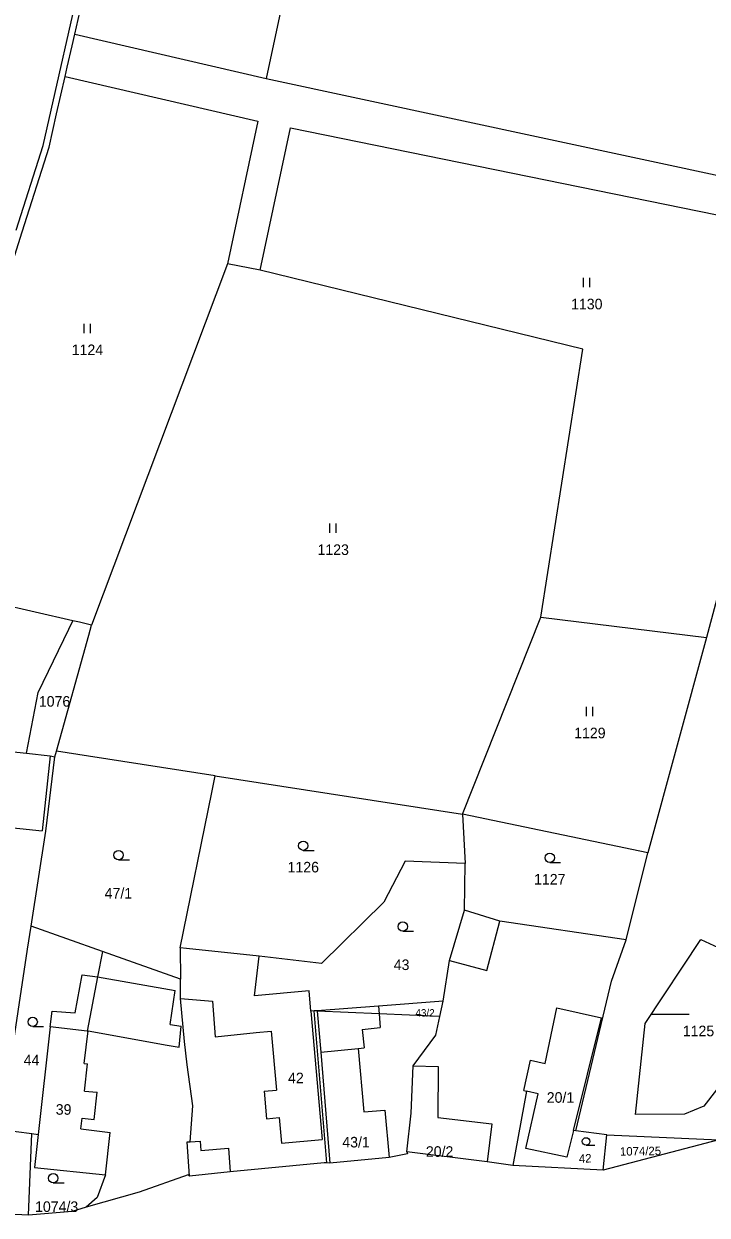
# Model space of a CAD drawing. Extents: x -746176 to -739709, y -1128407 to -1124482.
# Drawn here: x -742223 to -742113, y -1126052.3 to -1125860.6 of the extents above; entities that cross this region are included whole.
import ezdxf

# ---------------------------------------------------------------- set-up
doc = ezdxf.new("R2010")
doc.units = 0
for name, color, linetype in [('Hranice parcel', 7, 'Continuous'), ('Parcelní čísla', 7, 'Continuous'), ('Vnitřní kresba', 7, 'Continuous'), ('Značky kultur', 7, 'Continuous')]:
    doc.layers.add(name, color=color, linetype=linetype)

msp = doc.modelspace()

# ---------------------------------------------------------------- linework, layer by layer
at = {"layer": 'Hranice parcel'}
for p, q in [((-742144.45, -1125683.53), (-742183.95, -1125869.36)), ((-742214.78, -1125862.24), (-742205.45, -1125821.07)), ((-742214.78, -1125862.24), (-742183.95, -1125869.36)), ((-742183.95, -1125869.36), (-742094.09, -1125888.65)), ((-742190.21, -1125899.2), (-742212.05, -1125957.33)), ((-742184.93, -1125900.23), (-742190.21, -1125899.2)), ((-742110.2, -1125948.49), (-742113.1, -1125959.31)), ((-742215.07, -1125956.62), (-742241.51, -1125950.63)), ((-742152.36, -1125987.76), (-742139.76, -1125956.04)), ((-742139.76, -1125956.04), (-742113.1, -1125959.31)), ((-742113.1, -1125959.31), (-742122.54, -1125993.99)), ((-742246.94, -1125975.25), (-742222.55, -1125977.95)), ((-742217.96, -1125978.51), (-742217.71, -1125977.62)), ((-742192.16, -1125981.6), (-742152.36, -1125987.76)), ((-742122.54, -1125993.99), (-742152.36, -1125987.76)), ((-742152.36, -1125987.76), (-742151.94, -1125995.7)), ((-742126.05, -1126007.96), (-742122.54, -1125993.99)), ((-742152.03, -1126003.21), (-742151.94, -1125995.7)), ((-742210.31, -1126009.86), (-742221.81, -1126005.78)), ((-742197.78, -1126014.31), (-742210.31, -1126009.86)), ((-742197.79, -1126009.24), (-742197.78, -1126014.31)), ((-742174.18, -1126043.87), (-742176.24, -1126019.4)), ((-742156.03, -1126020.28), (-742155.5, -1126017.83)), ((-742156.03, -1126020.28), (-742165.79, -1126019.86)), ((-742226.7, -1126038.48), (-742221.69, -1126039.15)), ((-742129.13, -1126039.33), (-742134.12, -1126038.69)), ((-742222.2, -1126052.27), (-742221.69, -1126039.15)), ((-742221.69, -1126039.15), (-742220.66, -1126039.29)), ((-742129.74, -1126045.05), (-742129.13, -1126039.33)), ((-742111.14, -1126040.16), (-742129.74, -1126045.05)), ((-742129.13, -1126039.33), (-742111.14, -1126040.16)), ((-742148.42, -1126043.69), (-742161.35, -1126042.09)), ((-742144.3, -1126044.3), (-742148.42, -1126043.69)), ((-742129.74, -1126045.05), (-742144.3, -1126044.3))]:
    msp.add_line(p, q, dxfattribs=at)
for points in [[(-742224.19, -1125893.77), (-742219.86, -1125880.14), (-742206.44, -1125820.89)], [(-742216.33, -1125869.06), (-742215.99, -1125867.54), (-742215.21, -1125864.13), (-742214.78, -1125862.24)], [(-742241.51, -1125950.63), (-742233.66, -1125926.96), (-742223.23, -1125894.07), (-742218.91, -1125880.44), (-742217.69, -1125875.07), (-742216.33, -1125869.06)], [(-742216.33, -1125869.06), (-742185.29, -1125876.22), (-742190.21, -1125899.2)], [(-742184.93, -1125900.23), (-742180.03, -1125877.3), (-742095.09, -1125894.63)], [(-742139.76, -1125956.04), (-742133.02, -1125912.95), (-742184.93, -1125900.23)], [(-742222.55, -1125977.95), (-742220.67, -1125968.16), (-742215.73, -1125957.97), (-742215.07, -1125956.62)], [(-742217.71, -1125977.62), (-742212.49, -1125958.92), (-742212.05, -1125957.33)], [(-742212.05, -1125957.33), (-742213.99, -1125956.87), (-742215.07, -1125956.62)], [(-742222.55, -1125977.95), (-742218.7, -1125978.38), (-742217.96, -1125978.51)], [(-742221.81, -1126005.78), (-742219.41, -1125990.5), (-742217.96, -1125978.51)], [(-742192.16, -1125981.6), (-742212.57, -1125978.42), (-742217.71, -1125977.62)], [(-742197.79, -1126009.24), (-742192.7, -1125984.26), (-742192.16, -1125981.6)], [(-742151.94, -1125995.7), (-742161.62, -1125995.29), (-742165.01, -1126001.93), (-742175.08, -1126011.79), (-742185.07, -1126010.6)], [(-742155.5, -1126017.83), (-742154.46, -1126011.3), (-742152.03, -1126003.21)], [(-742126.05, -1126007.96), (-742146.39, -1126004.99), (-742152.03, -1126003.21)], [(-742226.7, -1126038.48), (-742222.39, -1126009.48), (-742221.81, -1126005.78)], [(-742134.12, -1126038.69), (-742128.4, -1126014.62), (-742126.05, -1126007.96)], [(-742102.49, -1126016.08), (-742109.85, -1126029.96), (-742113.56, -1126034.73), (-742116.68, -1126036.01), (-742124.54, -1126036.07), (-742122.99, -1126021.43), (-742114.02, -1126007.91), (-742106.36, -1126011.45), (-742102.49, -1126016.08)], [(-742210.31, -1126009.86), (-742211.09, -1126013.94), (-742212.75, -1126022.64), (-742218.71, -1126021.97), (-742220.66, -1126039.29)], [(-742185.07, -1126010.6), (-742196.8, -1126009.35), (-742197.79, -1126009.24)], [(-742176.24, -1126019.4), (-742176.77, -1126019.44), (-742177.07, -1126016.16), (-742185.84, -1126017), (-742185.07, -1126010.6)], [(-742196.32, -1126046.01), (-742196.68, -1126040.49), (-742196.21, -1126040.46), (-742195.76, -1126034.69), (-742196.68, -1126028.06), (-742197.1, -1126024.33), (-742197.78, -1126017.4), (-742197.78, -1126014.31)], [(-742155.5, -1126017.83), (-742165.88, -1126018.63), (-742175.74, -1126019.37), (-742176.24, -1126019.4)], [(-742165.79, -1126019.86), (-742175.74, -1126019.42), (-742176.24, -1126019.4)], [(-742160.34, -1126028.23), (-742156.69, -1126023.3), (-742156.03, -1126020.28)], [(-742161.35, -1126042.09), (-742160.66, -1126035.86), (-742160.34, -1126028.23)], [(-742160.34, -1126028.23), (-742156.31, -1126028.36), (-742156.37, -1126036.56), (-742147.63, -1126037.55), (-742148.42, -1126043.69)], [(-742134.12, -1126038.69), (-742134.51, -1126038.64), (-742135.58, -1126042.95), (-742142.18, -1126041.55), (-742140.2, -1126032.73), (-742142.09, -1126032.32), (-742144.3, -1126044.3)], [(-742222.2, -1126052.27), (-742242, -1126051.32), (-742240.91, -1126039.92)], [(-742220.66, -1126039.29), (-742221.25, -1126044.6), (-742209.84, -1126045.76), (-742211.16, -1126049.44), (-742212.94, -1126050.97)], [(-742161.35, -1126042.09), (-742161.2, -1126042.42), (-742164.15, -1126043.01), (-742173.72, -1126043.88), (-742174.18, -1126043.87)], [(-742174.18, -1126043.87), (-742174.65, -1126043.87), (-742189.75, -1126045.28), (-742196.32, -1126046.01)], [(-742196.32, -1126046.01), (-742196.53, -1126045.8), (-742204.43, -1126048.56), (-742212.94, -1126050.97)], [(-742212.94, -1126050.97), (-742215.19, -1126051.67), (-742222.2, -1126052.27)]]:
    msp.add_lwpolyline(points, dxfattribs=at)
at = {"layer": 'Vnitřní kresba'}
for p, q in [((-742218.7, -1125978.38), (-742220, -1125990.44)), ((-742240.74, -1125988.18), (-742220, -1125990.44)), ((-742148.47, -1126012.88), (-742146.39, -1126004.99)), ((-742154.46, -1126011.3), (-742148.47, -1126012.88)), ((-742214.69, -1126019.69), (-742213.59, -1126013.59)), ((-742213.59, -1126013.59), (-742211.09, -1126013.94)), ((-742211.09, -1126013.94), (-742198.6, -1126016.1)), ((-742199.41, -1126021.59), (-742198.6, -1126016.1)), ((-742197.78, -1126017.4), (-742192.59, -1126017.86)), ((-742218.71, -1126021.97), (-742218.42, -1126019.45)), ((-742218.42, -1126019.45), (-742214.69, -1126019.69)), ((-742192.59, -1126017.86), (-742192.2, -1126023.56)), ((-742176.77, -1126019.44), (-742174.94, -1126040.08)), ((-742175.74, -1126019.42), (-742175.19, -1126026.04)), ((-742165.88, -1126018.63), (-742165.79, -1126019.86)), ((-742139.09, -1126027.84), (-742137.21, -1126018.89)), ((-742137.21, -1126018.89), (-742130.02, -1126020.54)), ((-742165.79, -1126019.86), (-742165.62, -1126022.05)), ((-742134.51, -1126038.64), (-742130.02, -1126020.54)), ((-742213.26, -1126027.87), (-742212.63, -1126022.63)), ((-742212.75, -1126022.64), (-742212.63, -1126022.63)), ((-742212.63, -1126022.63), (-742199.91, -1126024.91)), ((-742199.41, -1126021.59), (-742197.64, -1126021.85)), ((-742197.95, -1126025.26), (-742197.64, -1126021.85)), ((-742192.2, -1126023.56), (-742185.56, -1126022.89)), ((-742185.56, -1126022.89), (-742183.15, -1126022.65)), ((-742183.15, -1126022.65), (-742182.29, -1126032.13)), ((-742168.51, -1126022.39), (-742165.62, -1126022.05)), ((-742168.51, -1126022.39), (-742168.22, -1126025.37)), ((-742199.91, -1126024.91), (-742197.95, -1126025.26)), ((-742169.17, -1126025.46), (-742168.22, -1126025.37)), ((-742175.19, -1126026.04), (-742169.17, -1126025.46)), ((-742175.19, -1126026.04), (-742173.72, -1126043.88)), ((-742169.17, -1126025.46), (-742168.27, -1126035.66)), ((-742213.26, -1126027.87), (-742212.72, -1126027.94)), ((-742213.19, -1126032.3), (-742212.72, -1126027.94)), ((-742142.53, -1126032.23), (-742141.46, -1126027.32)), ((-742141.46, -1126027.32), (-742139.09, -1126027.84)), ((-742213.19, -1126032.3), (-742211.19, -1126032.49)), ((-742211.62, -1126036.88), (-742211.19, -1126032.49)), ((-742184.31, -1126032.31), (-742182.29, -1126032.13)), ((-742184.31, -1126032.31), (-742183.89, -1126036.77)), ((-742142.53, -1126032.23), (-742142.09, -1126032.32)), ((-742213.77, -1126038.4), (-742213.6, -1126036.68)), ((-742213.6, -1126036.68), (-742211.62, -1126036.88)), ((-742183.89, -1126036.77), (-742181.89, -1126036.58)), ((-742181.89, -1126036.58), (-742181.52, -1126040.69)), ((-742168.27, -1126035.66), (-742164.88, -1126035.36)), ((-742164.88, -1126035.36), (-742164.15, -1126043.01)), ((-742213.77, -1126038.4), (-742209.07, -1126038.97)), ((-742209.84, -1126045.76), (-742209.07, -1126038.97)), ((-742196.21, -1126040.46), (-742194.61, -1126040.35)), ((-742194.61, -1126040.35), (-742194.47, -1126041.89)), ((-742181.52, -1126040.69), (-742174.94, -1126040.08)), ((-742194.47, -1126041.89), (-742190.03, -1126041.47)), ((-742190.03, -1126041.47), (-742189.75, -1126045.28))]:
    msp.add_line(p, q, dxfattribs=at)
at = {"layer": 'Značky kultur'}
for p, q in [((-742132.91, -1125902.97), (-742132.91, -1125901.47)), ((-742131.91, -1125902.97), (-742131.91, -1125901.47)), ((-742213.26, -1125910.33), (-742213.26, -1125908.83)), ((-742212.26, -1125910.33), (-742212.26, -1125908.83)), ((-742173.71, -1125942.49), (-742173.71, -1125940.99)), ((-742172.71, -1125942.49), (-742172.71, -1125940.99)), ((-742132.41, -1125971.99), (-742132.41, -1125970.49)), ((-742131.41, -1125971.99), (-742131.41, -1125970.49)), ((-742178.01, -1125993.57), (-742176.26, -1125993.57)), ((-742207.71, -1125995.08), (-742205.96, -1125995.08)), ((-742138.34, -1125995.51), (-742136.59, -1125995.51)), ((-742161.99, -1126006.58), (-742160.24, -1126006.58)), ((-742121.91, -1126019.93), (-742115.91, -1126019.93)), ((-742221.54, -1126021.92), (-742219.79, -1126021.92)), ((-742132.5, -1126041.02), (-742131.09, -1126041.02)), ((-742218.23, -1126047.07), (-742216.48, -1126047.07))]:
    msp.add_line(p, q, dxfattribs=at)
for centre, radius in [((-742178.01, -1125992.82), 0.75), ((-742207.71, -1125994.33), 0.75), ((-742138.34, -1125994.76), 0.75), ((-742161.99, -1126005.83), 0.75), ((-742221.54, -1126021.17), 0.75), ((-742132.5, -1126040.41), 0.607), ((-742218.23, -1126046.32), 0.75)]:
    msp.add_circle(centre, radius, dxfattribs=at)

# ---------------------------------------------------------------- texts
at = {"layer": 'Parcelní čísla'}
for s, height, p in [('1130', 1.7, (-742134.91, -1125906.52)), ('1124', 1.7, (-742215.26, -1125913.88)), ('1123', 1.7, (-742175.71, -1125946.04)), ('1076', 1.7, (-742220.55, -1125970.45)), ('1129', 1.7, (-742134.41, -1125975.54)), ('1126', 1.7, (-742180.53, -1125997.12)), ('1127', 1.7, (-742140.86, -1125999.07)), ('47/1', 1.7, (-742209.96, -1126001.33)), ('43', 1.7, (-742163.44, -1126012.83)), ('43/2', 1.19, (-742159.95, -1126020.31)), ('1125', 1.7, (-742116.93, -1126023.48)), ('44', 1.7, (-742222.99, -1126028.17)), ('42', 1.7, (-742180.45, -1126031.04)), ('20/1', 1.7, (-742138.82, -1126034.18)), ('39', 1.7, (-742217.83, -1126036.11)), ('43/1', 1.7, (-742171.72, -1126041.37)), ('20/2', 1.7, (-742158.27, -1126042.88)), ('1074/3', 1.7, (-742221.16, -1126051.75))]:
    msp.add_text(s, height=height, dxfattribs=at).set_placement(p)
for s, rotation, p in [('42', 2, (-742133.63, -1126043.85)), ('1074/25', 1, (-742127.03, -1126042.71))]:
    msp.add_text(s, height=1.37, rotation=rotation, dxfattribs=at).set_placement(p)

doc.saveas('drawing.dxf')
